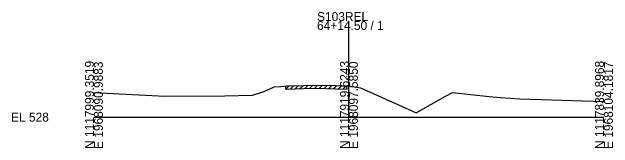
# Model space of a CAD drawing. Extents: x -26 to 163, y -10 to 24518.
# Drawn here: x -25.7 to 162.8, y 12490.3 to 12533.1 of the extents above; entities that cross this region are included whole.
import ezdxf

# ---------------------------------------------------------------- set-up
doc = ezdxf.new("R2010")
doc.units = 0
for name, color, linetype in [('RD_GPK_XS_Cell', 7, 'Continuous'), ('RD_XS_ExGround', 7, 'Continuous'), ('RD_XS_ExPaveRet', 7, 'Continuous'), ('RD_XS_TX_Elev_EX', 7, 'Continuous')]:
    doc.layers.add(name, color=color, linetype=linetype)

msp = doc.modelspace()

# ---------------------------------------------------------------- linework, layer by layer
at = {"layer": 'RD_GPK_XS_Cell'}
for p, q in [((80, 12500), (80, 12530.21)), ((0, 12500), (80, 12500)), ((80, 12500), (160, 12500))]:
    msp.add_line(p, q, dxfattribs=at)
at = {"layer": 'RD_XS_ExGround'}
msp.add_lwpolyline([(0, 12507.8), (22.2, 12506.64), (41.1, 12506.72), (49.7, 12506.93), (53.57, 12508.22), (56.57, 12509.5), (58.64, 12509.68), (60.38, 12509.85), (65.87, 12510), (69.88, 12510.07), (75.75, 12509.94), (79.45, 12509.82), (80, 12509.75), (81.04, 12509.62), (83.63, 12509.23), (95.58, 12503.85), (101.09, 12501.32), (110.25, 12506.56), (112.54, 12507.76), (123.99, 12506.45), (127.6, 12506.19), (133.61, 12505.74), (160, 12504.94)], dxfattribs=at)
at = {"layer": 'RD_XS_ExPaveRet'}
for p, q in [((60.16, 12508.83), (61.21, 12509.88)), ((60.16, 12508.83), (60.16, 12509.83)), ((61.66, 12508.89), (62.69, 12509.92)), ((63.17, 12508.93), (64.2, 12509.96)), ((64.67, 12508.97), (65.7, 12510)), ((66.18, 12509.01), (67.2, 12510.02)), ((67.68, 12509.03), (68.7, 12510.05)), ((69.19, 12509.06), (70.19, 12510.06)), ((70.69, 12509.05), (71.67, 12510.03)), ((72.19, 12509.02), (73.17, 12509.99)), ((73.7, 12508.98), (74.68, 12509.96)), ((75.2, 12508.95), (76.18, 12509.92)), ((76.71, 12508.91), (77.68, 12509.88)), ((78.21, 12508.86), (79.18, 12509.83)), ((79.27, 12509.82), (79.27, 12508.82)), ((60.16, 12508.83), (60.38, 12508.85)), ((60.38, 12508.85), (65.87, 12509)), ((65.87, 12509), (69.88, 12509.07)), ((69.88, 12509.07), (75.75, 12508.94)), ((75.75, 12508.94), (79.27, 12508.82))]:
    msp.add_line(p, q, dxfattribs=at)

# ---------------------------------------------------------------- texts
at = {"layer": 'RD_GPK_XS_Cell'}
for s, p in [('S103REL', (70, 12530.21)), ('64+14.50 / 1', (70, 12527.41)), ('EL 528', (-26, 12498.6))]:
    msp.add_text(s, height=2.8, dxfattribs=at).set_placement(p)
for s, p in [('N 1117999.3519', (0, 12490)), ('E 1968090.9883', (2.8, 12490)), ('N 1117919.6243', (80, 12490)), ('E 1968097.5850', (82.8, 12490)), ('N 1117839.8968', (160, 12490)), ('E 1968104.1817', (162.8, 12490))]:
    msp.add_text(s, height=2.8, rotation=90, dxfattribs=at).set_placement(p)
at = {"layer": 'RD_XS_TX_Elev_EX'}
msp.add_text('537.75', height=0.8, rotation=90, dxfattribs=at).set_placement((79.9, 12511.75))

doc.saveas('drawing.dxf')
